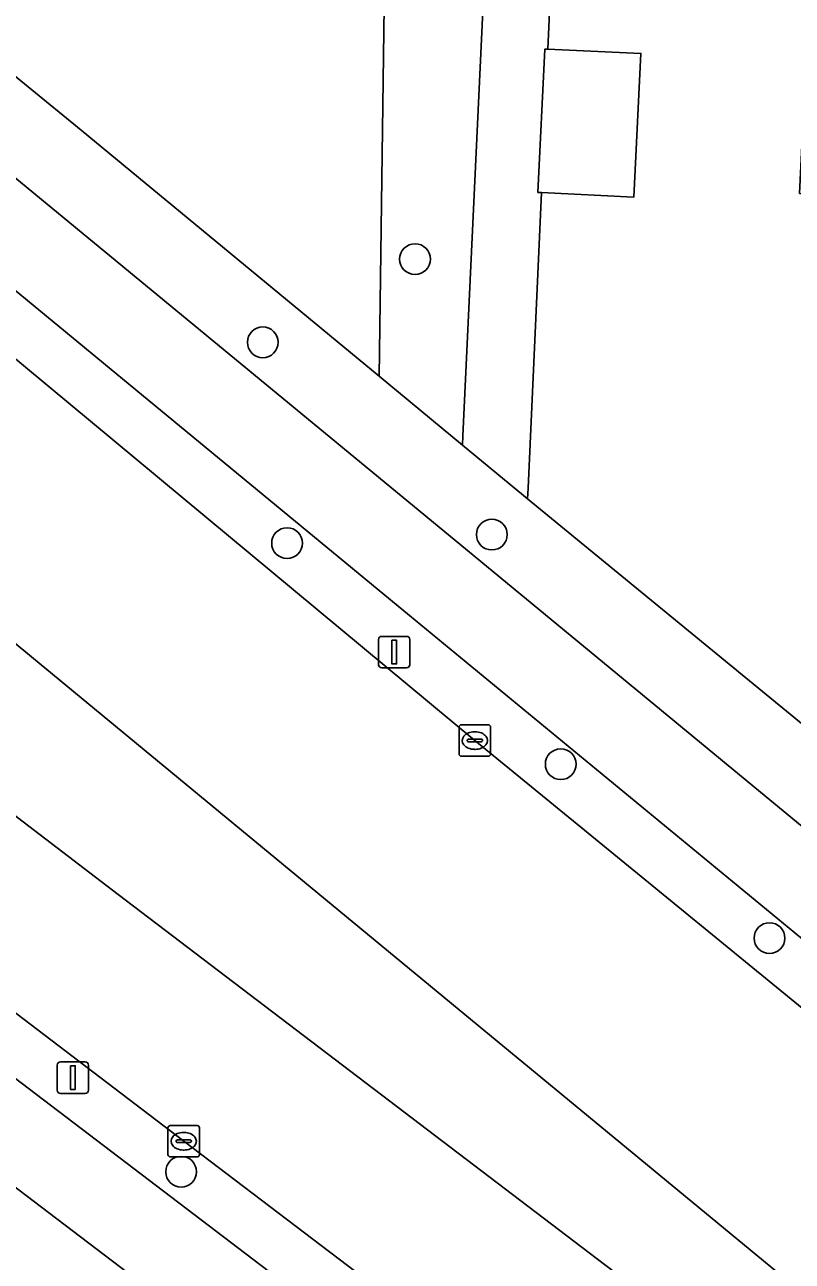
# Model space of a CAD drawing. Extents: x 162989 to 165008, y 383432 to 384338.
# Drawn here: x 164326.35 to 164350.73, y 383600.86 to 383640.13 of the extents above; entities that cross this region are included whole.
import ezdxf

# ---------------------------------------------------------------- set-up
doc = ezdxf.new("R2010")
doc.units = 0
for name, color, linetype in [('IMGEO_Boom', 7, 'Continuous'), ('IMGEO_Erf', 7, 'Continuous'), ('IMGEO_Fietspad_open', 7, 'Continuous'), ('IMGEO_Groenvoorziening', 7, 'Continuous'), ('IMGEO_Kolk', 7, 'Continuous'), ('IMGEO_Lichtmast', 7, 'Continuous'), ('IMGEO_Pand', 7, 'Continuous'), ('IMGEO_Rijbaan_lokaal_open', 7, 'Continuous'), ('IMGEO_Verkeerseiland_open', 7, 'Continuous'), ('IMGEO_Voetpad_open', 7, 'Continuous')]:
    doc.layers.add(name, color=color, linetype=linetype)

msp = doc.modelspace()

# ---------------------------------------------------------------- linework, layer by layer
at = {"layer": 'IMGEO_Boom'}
for centre in [(164338.75, 383632.688), (164333.913, 383630.046), (164341.189, 383623.939), (164334.685, 383623.667), (164343.378, 383616.645), (164350.01, 383611.121), (164331.32, 383603.699)]:
    msp.add_circle(centre, 0.489, dxfattribs=at)
at = {"layer": 'IMGEO_Erf'}
msp.add_lwpolyline([(164343.914, 383660.166), (164342.971, 383639.358), (164345.927, 383639.222), (164345.705, 383634.657), (164342.765, 383634.8), (164342.34, 383625.417), (164342.325, 383625.076), (164361.014, 383609.748), (164369.47, 383620.121), (164369.616, 383623.925), (164365.987, 383624.102), (164366.039, 383625.168), (164362.902, 383625.321), (164362.775, 383622.712), (164359.076, 383622.892), (164359.186, 383625.139), (164353.009, 383625.44), (164353.24, 383630.191), (164353.457, 383634.652), (164350.967, 383634.776), (164351.189, 383639.331), (164353.679, 383639.209), (164353.897, 383643.682)], dxfattribs=at)
at = {"layer": 'IMGEO_Fietspad_open'}
for points in [[(164362.228, 383605.446), (164340.418, 383623.433), (164322.475, 383638.205)], [(164320.149, 383636.549), (164338.569, 383621.368), (164355.855, 383607.134), (164360.495, 383603.371), (164385.072, 383583.018), (164402.919, 383568.352), (164414.101, 383559.114), (164416.06, 383557.479), (164422.791, 383551.963)], [(164411.074, 383541.934), (164409.596, 383543.086), (164406.964, 383545.104), (164406.607, 383545.373), (164401.287, 383549.419), (164393.41, 383555.41), (164374.817, 383569.55), (164314.079, 383615.765), (164300.189, 383626.664), (164288.693, 383635.684)], [(164286.157, 383634.226), (164312.41, 383613.58), (164373.773, 383566.91), (164391.676, 383553.293), (164404.399, 383543.617), (164418.065, 383533.234), (164419.708, 383535.396), (164416.416, 383537.952), (164411.074, 383541.934)]]:
    msp.add_lwpolyline(points, dxfattribs=at)
at = {"layer": 'IMGEO_Groenvoorziening'}
for points in [[(164335.031, 383673.998), (164339.277, 383672.096), (164337.824, 383644.626), (164337.611, 383628.967), (164340.255, 383626.784), (164340.269, 383627.073), (164342.584, 383676.363), (164336.125, 383676.662)], [(164347.794, 383592.214), (164331.402, 383604.67), (164315.062, 383617.112), (164301.117, 383627.908), (164300.189, 383626.664), (164314.079, 383615.765), (164374.817, 383569.55), (164393.41, 383555.41), (164401.287, 383549.419), (164402.275, 383550.72), (164394.424, 383556.639), (164378.9, 383568.535), (164375.743, 383570.87), (164362.52, 383580.949)]]:
    msp.add_lwpolyline(points, close=True, dxfattribs=at)
for points in [[(164324.761, 383639.538), (164328.141, 383636.783), (164337.611, 383628.967), (164337.824, 383644.626), (164339.277, 383672.096)], [(164319.03, 383637.62), (164317.903, 383636.257), (164325.626, 383629.883), (164340.651, 383617.399), (164354.766, 383605.857), (164355.855, 383607.134), (164338.569, 383621.368), (164320.149, 383636.549)]]:
    msp.add_lwpolyline(points, dxfattribs=at)
at = {"layer": 'IMGEO_Kolk'}
for p, q in [((164340.15, 383616.971), (164340.15, 383617.823)), ((164340.225, 383617.897), (164341.077, 383617.897)), ((164341.151, 383617.823), (164341.151, 383616.971)), ((164340.409, 383617.391), (164340.409, 383617.403)), ((164340.847, 383617.354), (164340.449, 383617.354)), ((164340.452, 383617.44), (164340.85, 383617.44)), ((164340.638, 383617.677), (164340.663, 383617.677)), ((164340.893, 383617.403), (164340.893, 383617.391)), ((164340.661, 383617.117), (164340.636, 383617.117)), ((164341.077, 383616.897), (164340.225, 383616.897)), ((164330.976, 383605.169), (164331.828, 383605.169)), ((164330.901, 383604.243), (164330.901, 383605.095)), ((164331.389, 383604.949), (164331.414, 383604.949)), ((164331.902, 383605.095), (164331.902, 383604.243)), ((164331.16, 383604.663), (164331.16, 383604.675)), ((164331.598, 383604.626), (164331.2, 383604.626)), ((164331.203, 383604.712), (164331.601, 383604.712)), ((164331.412, 383604.389), (164331.387, 383604.389)), ((164331.644, 383604.675), (164331.644, 383604.663)), ((164331.828, 383604.169), (164330.976, 383604.169))]:
    msp.add_line(p, q, dxfattribs=at)
for points in [[(164340.15, 383616.971), (164340.15, 383617.823)], [(164340.225, 383617.897), (164341.077, 383617.897)], [(164341.151, 383617.823), (164341.151, 383616.971)], [(164341.077, 383616.897), (164340.225, 383616.897)], [(164330.976, 383605.169), (164331.828, 383605.169)], [(164330.901, 383604.243), (164330.901, 383605.095)], [(164331.902, 383605.095), (164331.902, 383604.243)], [(164331.828, 383604.169), (164330.976, 383604.169)]]:
    msp.add_lwpolyline(points, dxfattribs=at)
for centre, radius, start, end in [((164340.227, 383617.821), 0.0765, 91.552, 178.448), ((164340.227, 383617.821), 0.0765, 91.552, 178.448), ((164341.075, 383617.821), 0.0765, 1.552, 88.448), ((164341.075, 383617.821), 0.0765, 1.552, 88.448), ((164340.449, 383617.4), 0.0403, 85.8775, 175.7526), ((164340.446, 383617.39), 0.0366, 178.938, 274.7102), ((164340.85, 383617.397), 0.043, 264.8664, 352.4533), ((164340.854, 383617.402), 0.0386, 1.7309, 96.639), ((164340.227, 383616.973), 0.0765, 181.552, 268.448), ((164340.227, 383616.973), 0.0765, 181.552, 268.448), ((164341.075, 383616.973), 0.0765, 271.552, 358.448), ((164341.075, 383616.973), 0.0765, 271.552, 358.448), ((164330.978, 383605.093), 0.0765, 91.552, 178.448), ((164330.978, 383605.093), 0.0765, 91.552, 178.448), ((164331.826, 383605.093), 0.0765, 1.552, 88.448), ((164331.826, 383605.093), 0.0765, 1.552, 88.448), ((164331.2, 383604.672), 0.0403, 85.8775, 175.7526), ((164331.197, 383604.662), 0.0366, 178.938, 274.7102), ((164331.601, 383604.669), 0.043, 264.8664, 352.4533), ((164331.605, 383604.674), 0.0386, 1.7309, 96.639), ((164330.978, 383604.245), 0.0765, 181.552, 268.448), ((164330.978, 383604.245), 0.0765, 181.552, 268.448), ((164331.826, 383604.245), 0.0765, 271.552, 358.448), ((164331.826, 383604.245), 0.0765, 271.552, 358.448)]:
    msp.add_arc(centre, radius, start, end, dxfattribs=at)
for centre, major_axis, ratio, start_param, end_param in [((164340.637, 383617.397), (-0.387, 0.002), 0.722429, 4.712389, 7.853982), ((164340.662, 383617.397), (-0.39, 0.002), 0.717154, 1.570796, 4.712389), ((164331.388, 383604.669), (-0.387, 0.002), 0.722429, 4.712389, 7.853982), ((164331.413, 383604.669), (-0.39, 0.002), 0.717154, 1.570796, 4.712389)]:
    msp.add_ellipse(centre, major_axis=major_axis, ratio=ratio, start_param=start_param, end_param=end_param, dxfattribs=at)
at = {"layer": 'IMGEO_Lichtmast'}
for p, q in [((164337.593, 383619.805), (164337.593, 383620.605)), ((164337.593, 383620.605), (164337.593, 383619.805)), ((164337.693, 383620.705), (164338.483, 383620.705)), ((164338.483, 383620.705), (164337.693, 383620.705)), ((164338.583, 383620.605), (164338.583, 383619.805)), ((164338.583, 383619.805), (164338.583, 383620.605)), ((164338.483, 383619.705), (164337.693, 383619.705)), ((164337.693, 383619.705), (164338.483, 383619.705)), ((164327.485, 383607.19), (164328.275, 383607.19)), ((164328.275, 383607.19), (164327.485, 383607.19)), ((164327.385, 383606.29), (164327.385, 383607.09)), ((164327.385, 383607.09), (164327.385, 383606.29)), ((164328.375, 383607.09), (164328.375, 383606.29)), ((164328.375, 383606.29), (164328.375, 383607.09)), ((164328.275, 383606.19), (164327.485, 383606.19)), ((164327.485, 383606.19), (164328.275, 383606.19))]:
    msp.add_line(p, q, dxfattribs=at)
for points in [[(164338.013, 383620.58), (164338.163, 383620.58), (164338.163, 383619.83), (164338.013, 383619.83), (164338.013, 383620.58)], [(164327.805, 383607.065), (164327.955, 383607.065), (164327.955, 383606.315), (164327.805, 383606.315), (164327.805, 383607.065)]]:
    msp.add_lwpolyline(points, dxfattribs=at)
for centre, start, end in [((164337.693, 383620.605), 90, 180), ((164337.693, 383620.605), 90, 180), ((164338.483, 383620.605), 0, 90), ((164338.483, 383620.605), 360, 90), ((164337.693, 383619.805), 180, 270), ((164337.693, 383619.805), 180, 270), ((164338.483, 383619.805), 270, 0), ((164338.483, 383619.805), 270, 0), ((164327.485, 383607.09), 90, 180), ((164327.485, 383607.09), 90, 180), ((164328.275, 383607.09), 0, 90), ((164328.275, 383607.09), 360, 90), ((164327.485, 383606.29), 180, 270), ((164327.485, 383606.29), 180, 270), ((164328.275, 383606.29), 270, 0), ((164328.275, 383606.29), 270, 0)]:
    msp.add_arc(centre, 0.1, start, end, dxfattribs=at)
at = {"layer": 'IMGEO_Pand'}
msp.add_lwpolyline([(164342.971, 383639.358), (164342.876, 383639.362), (164342.654, 383634.805), (164342.765, 383634.8), (164345.705, 383634.657), (164345.927, 383639.222)], close=True, dxfattribs=at)
at = {"layer": 'IMGEO_Rijbaan_lokaal_open'}
for points in [[(164389.87, 383576.898), (164383.953, 383581.788), (164373.222, 383590.611), (164359.422, 383602.03), (164357.399, 383603.704), (164354.766, 383605.857), (164340.651, 383617.399), (164325.626, 383629.883), (164317.903, 383636.257), (164316.909, 383637.077)], [(164310.261, 383633.717), (164311.699, 383632.318), (164340.328, 383608.693), (164378.281, 383577.397)], [(164297.219, 383631.26), (164298.658, 383629.895), (164300.413, 383628.453), (164301.117, 383627.908), (164315.062, 383617.112), (164331.402, 383604.67), (164347.794, 383592.214), (164362.52, 383580.949), (164375.743, 383570.87), (164378.9, 383568.535), (164394.424, 383556.639), (164402.275, 383550.72), (164407.634, 383546.68), (164408.032, 383546.385), (164410.664, 383544.437), (164412.117, 383543.256), (164417.401, 383539.307), (164420.749, 383536.751), (164423.118, 383534.985), (164423.94, 383534.305), (164426.305, 383532.488), (164429.426, 383530.035), (164443.367, 383519.418)], [(164377.671, 383576.644), (164364.659, 383585.957), (164357.332, 383591.28), (164348.482, 383597.925), (164329.319, 383612.508), (164318.139, 383621.056), (164306.902, 383629.75)]]:
    msp.add_lwpolyline(points, dxfattribs=at)
at = {"layer": 'IMGEO_Verkeerseiland_open'}
for points in [[(164378.281, 383577.397), (164340.328, 383608.693), (164311.699, 383632.318), (164310.261, 383633.717)], [(164306.902, 383629.75), (164318.139, 383621.056), (164329.319, 383612.508), (164348.482, 383597.925), (164357.332, 383591.28), (164364.659, 383585.957), (164377.671, 383576.644)]]:
    msp.add_lwpolyline(points, dxfattribs=at)
at = {"layer": 'IMGEO_Voetpad_open'}
msp.add_lwpolyline([(164342.876, 383639.362), (164342.971, 383639.358), (164343.914, 383660.166), (164344.076, 383663.343), (164344.001, 383663.347), (164344.14, 383666.84), (164344.255, 383666.834), (164344.828, 383678.036), (164337.026, 383678.397), (164336.125, 383676.662), (164342.584, 383676.363), (164340.269, 383627.073), (164340.255, 383626.784), (164342.195, 383625.183), (164342.325, 383625.076), (164342.34, 383625.417), (164342.765, 383634.8), (164342.654, 383634.805)], close=True, dxfattribs=at)
for points in [[(164342.325, 383625.076), (164342.195, 383625.183), (164340.255, 383626.784), (164337.611, 383628.967), (164328.141, 383636.783), (164324.761, 383639.538)], [(164322.475, 383638.205), (164340.418, 383623.433), (164362.228, 383605.446), (164386.954, 383585.032), (164405.287, 383569.915), (164417.789, 383559.607), (164429.037, 383550.342), (164429.773, 383549.72), (164430.566, 383549.073), (164430.849, 383549.393), (164432.464, 383550.83), (164429.74, 383553.077), (164419.421, 383561.588), (164406.935, 383571.831), (164405.306, 383573.211), (164388.61, 383586.991), (164362.648, 383608.377), (164361.014, 383609.748), (164342.325, 383625.076)], [(164444.662, 383513.062), (164425.545, 383527.551), (164418.065, 383533.234), (164404.399, 383543.617), (164391.676, 383553.293), (164373.773, 383566.91), (164312.41, 383613.58), (164286.157, 383634.226)]]:
    msp.add_lwpolyline(points, dxfattribs=at)

doc.saveas('drawing.dxf')
